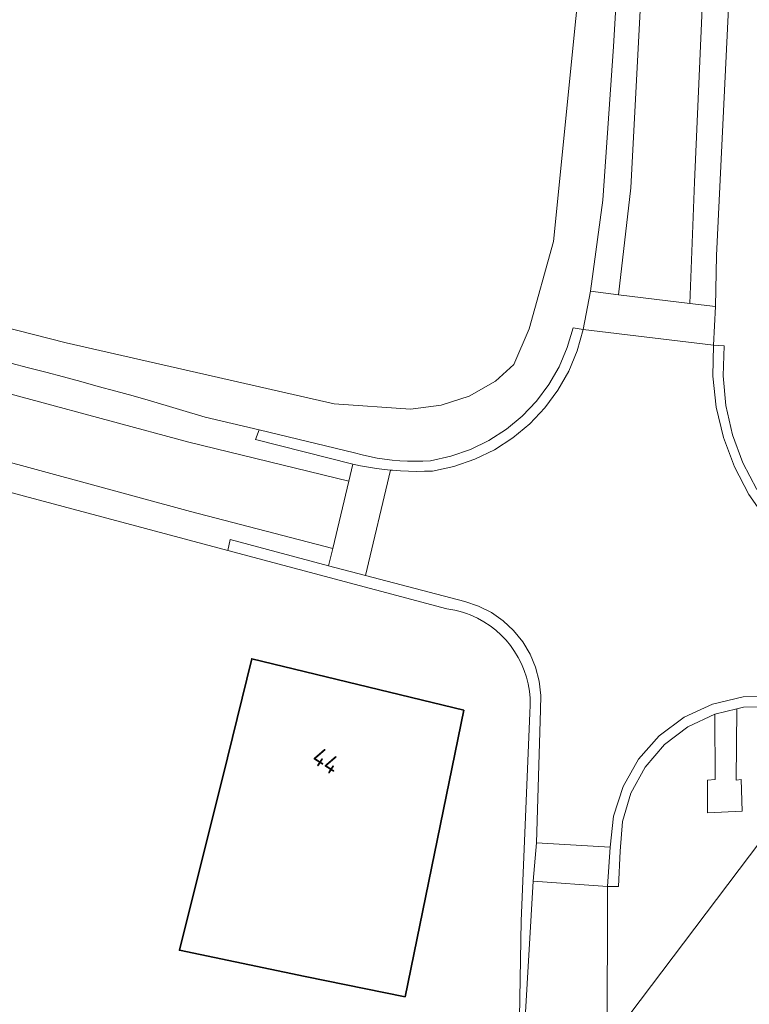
# Model space of a CAD drawing. Extents: x 184422 to 188298, y 343471 to 350189.
# Tile 265 of 513: x 187030 to 187066, y 346785 to 346833. Entities that reach past the tile are written whole.
import ezdxf
from ezdxf.enums import TextEntityAlignment as Align

# ---------------------------------------------------------------- set-up
doc = ezdxf.new("R2010")
doc.units = 0
for name, color, linetype, lineweight in [('B-WA-GR-BEPLANTING_CULTUUR_VASTE PLANTENVAK-GV', 252, 'Continuous', 18), ('B-WA-GR-HOUTWAL-GV', 252, 'Continuous', 13), ('B-WA-OG-TERREIN_CULTUURSCHEIDING-GV', 252, 'Continuous', 18), ('B-WA-OG-TERREIN_ERF-GV', 252, 'Continuous', 18), ('B-WA-VH-VERHARDING_ASFALT-GV', 252, 'Continuous', 18), ('B-WA-VH-VERHARDING_BETONSTRAATSTEEN-GV', 252, 'Continuous', 18), ('B-WA-VH-VERHARDING_OPEN-GV', 252, 'Continuous', 18), ('B-WE-OG-BEBOUWING-GV', 250, 'Continuous', 35), ('B-WE-OG-BEBOUWING-T18', 10, 'Continuous', 18)]:
    doc.layers.add(name, color=color, linetype=linetype, lineweight=lineweight)
doc.styles.add('NLCS-ISO-M500-T18', font='NLCS-ISO.ttf', dxfattribs={"height": 0.9})

msp = doc.modelspace()

# ---------------------------------------------------------------- linework, layer by layer
at = {"layer": 'B-WA-GR-BEPLANTING_CULTUUR_VASTE PLANTENVAK-GV', "flags": 128}
msp.add_lwpolyline([(187069.437, 346796.149), (187070.861, 346798.032), (187070.127, 346798.336), (187068.789, 346798.905), (187067.362, 346799.182), (187065.908, 346799.154), (187065.576, 346799.076), (187065.546, 346795.585), (187065.78, 346795.615), (187065.833, 346794.054), (187064.136, 346793.978), (187064.132, 346795.581), (187064.509, 346795.605), (187064.5, 346798.825), (187064.493, 346798.823), (187063.177, 346798.204), (187062.021, 346797.323), (187061.074, 346796.22), (187060.378, 346794.944), (187059.964, 346793.55), (187059.851, 346792.1), (187059.764, 346790.366), (187059.238, 346790.37), (187059.214, 346782.63)], close=True, dxfattribs=at)
msp.add_lwpolyline([(187069.437, 346796.149), (187070.861, 346798.032), (187070.127, 346798.336), (187068.789, 346798.905), (187067.362, 346799.182), (187065.908, 346799.154), (187065.576, 346799.076), (187065.546, 346795.585), (187065.78, 346795.615), (187065.833, 346794.054), (187064.136, 346793.978), (187064.132, 346795.581), (187064.509, 346795.605), (187064.5, 346798.825), (187064.493, 346798.823), (187063.177, 346798.204), (187062.021, 346797.323), (187061.074, 346796.22), (187060.378, 346794.944), (187059.964, 346793.55), (187059.851, 346792.1), (187059.764, 346790.366), (187059.238, 346790.37), (187059.214, 346782.63)], close=True, dxfattribs=at)
msp.add_lwpolyline([(187069.437, 346796.149), (187070.861, 346798.032), (187070.127, 346798.336), (187068.789, 346798.905), (187067.362, 346799.182), (187065.908, 346799.154), (187065.576, 346799.076), (187065.546, 346795.585), (187065.78, 346795.615), (187065.833, 346794.054), (187064.136, 346793.978), (187064.132, 346795.581), (187064.509, 346795.605), (187064.5, 346798.825), (187064.493, 346798.823), (187063.177, 346798.204), (187062.021, 346797.323), (187061.074, 346796.22), (187060.378, 346794.944), (187059.964, 346793.55), (187059.851, 346792.1), (187059.764, 346790.366), (187059.238, 346790.37), (187059.214, 346782.63)], close=True, dxfattribs=at)
at = {"layer": 'B-WA-GR-HOUTWAL-GV', "flags": 128}
msp.add_lwpolyline([(187069.437, 346796.149), (187059.214, 346782.63), (187059.166, 346781.46), (187059.727, 346781.474), (187060.592, 346770.857), (187061.331, 346761.77), (187061.248, 346757.271), (187060.748, 346752.564), (187059.54, 346748.565), (187058.54, 346746.544), (187058.207, 346744.295), (187076.226, 346703.979)], dxfattribs=at)
msp.add_lwpolyline([(187069.437, 346796.149), (187059.214, 346782.63), (187059.166, 346781.46), (187059.727, 346781.474), (187060.592, 346770.857), (187061.331, 346761.77), (187061.248, 346757.271), (187060.748, 346752.564), (187059.54, 346748.565), (187058.54, 346746.544), (187058.207, 346744.295), (187076.226, 346703.979)], dxfattribs=at)
msp.add_lwpolyline([(187069.437, 346796.149), (187059.214, 346782.63), (187059.166, 346781.46), (187059.727, 346781.474), (187060.592, 346770.857), (187061.331, 346761.77), (187061.248, 346757.271), (187060.748, 346752.564), (187059.54, 346748.565), (187058.54, 346746.544), (187058.207, 346744.295), (187076.226, 346703.979)], dxfattribs=at)
at = {"layer": 'B-WA-OG-TERREIN_CULTUURSCHEIDING-GV', "flags": 128}
for points in [[(187059.8, 346858.01), (187059.397, 346857.912), (187058.42, 346854.345), (187058.23, 346841.35), (187058.18, 346837.972), (187057.676, 346832.957), (187056.578, 346822.019), (187055.392, 346817.733), (187054.629, 346815.969), (187053.737, 346815.163), (187052.437, 346814.43), (187051.069, 346813.973), (187049.567, 346813.79), (187045.815, 346814.05), (187032.669, 346817.043), (187010.103, 346822.788), (187009.971, 346822.444), (187009.253, 346822.606), (187008.921, 346822.638), (187008.646, 346821.061), (187008.949, 346821.003), (187009.252, 346820.945)], [(187059.8, 346858.01), (187059.397, 346857.912), (187058.42, 346854.345), (187058.23, 346841.35), (187058.18, 346837.972), (187057.676, 346832.957), (187056.578, 346822.019), (187055.392, 346817.733), (187054.629, 346815.969), (187053.737, 346815.163), (187052.437, 346814.43), (187051.069, 346813.973), (187049.567, 346813.79), (187045.815, 346814.05), (187032.669, 346817.043), (187010.103, 346822.788), (187009.971, 346822.444), (187009.253, 346822.606), (187008.921, 346822.638), (187008.646, 346821.061), (187008.949, 346821.003), (187009.252, 346820.945)], [(187059.8, 346858.01), (187059.397, 346857.912), (187058.42, 346854.345), (187058.23, 346841.35), (187058.18, 346837.972), (187057.676, 346832.957), (187056.578, 346822.019), (187055.392, 346817.733), (187054.629, 346815.969), (187053.737, 346815.163), (187052.437, 346814.43), (187051.069, 346813.973), (187049.567, 346813.79), (187045.815, 346814.05), (187032.669, 346817.043), (187010.103, 346822.788), (187009.971, 346822.444), (187009.253, 346822.606), (187008.921, 346822.638), (187008.646, 346821.061), (187008.949, 346821.003), (187009.252, 346820.945)], [(187065.895, 346848.679), (187064.585, 346821.326), (187064.521, 346818.822), (187064.428, 346816.925), (187064.949, 346816.894), (187064.9, 346815.424), (187065.04, 346813.959), (187065.367, 346812.524), (187065.874, 346811.143), (187066.554, 346809.838)], [(187065.895, 346848.679), (187064.585, 346821.326), (187064.521, 346818.822), (187064.428, 346816.925), (187064.949, 346816.894), (187064.9, 346815.424), (187065.04, 346813.959), (187065.367, 346812.524), (187065.874, 346811.143), (187066.554, 346809.838)], [(187065.895, 346848.679), (187064.585, 346821.326), (187064.521, 346818.822), (187064.428, 346816.925), (187064.949, 346816.894), (187064.9, 346815.424), (187065.04, 346813.959), (187065.367, 346812.524), (187065.874, 346811.143), (187066.554, 346809.838)], [(187036.819, 346814.201), (187039.495, 346813.394), (187042.136, 346812.767), (187046.826, 346811.645), (187047.189, 346811.546), (187047.556, 346811.46), (187047.926, 346811.387), (187048.299, 346811.328), (187048.673, 346811.282), (187049.049, 346811.25), (187049.425, 346811.231), (187049.802, 346811.226), (187050.179, 346811.234), (187050.556, 346811.256), (187051.547, 346811.471), (187052.505, 346811.803), (187053.417, 346812.246), (187054.27, 346812.795), (187055.052, 346813.442), (187055.75, 346814.177), (187056.357, 346814.99), (187056.862, 346815.869), (187057.259, 346816.803), (187057.541, 346817.777), (187058.031, 346817.688), (187058.397, 346819.566), (187059.004, 346824.034), (187059.518, 346831.572), (187060.086, 346841.099)], [(187036.819, 346814.201), (187039.495, 346813.394), (187042.136, 346812.767), (187046.826, 346811.645), (187047.189, 346811.546), (187047.556, 346811.46), (187047.926, 346811.387), (187048.299, 346811.328), (187048.673, 346811.282), (187049.049, 346811.25), (187049.425, 346811.231), (187049.802, 346811.226), (187050.179, 346811.234), (187050.556, 346811.256), (187051.547, 346811.471), (187052.505, 346811.803), (187053.417, 346812.246), (187054.27, 346812.795), (187055.052, 346813.442), (187055.75, 346814.177), (187056.357, 346814.99), (187056.862, 346815.869), (187057.259, 346816.803), (187057.541, 346817.777), (187058.031, 346817.688), (187058.397, 346819.566), (187059.004, 346824.034), (187059.518, 346831.572), (187060.086, 346841.099)], [(187036.819, 346814.201), (187039.495, 346813.394), (187042.136, 346812.767), (187046.826, 346811.645), (187047.189, 346811.546), (187047.556, 346811.46), (187047.926, 346811.387), (187048.299, 346811.328), (187048.673, 346811.282), (187049.049, 346811.25), (187049.425, 346811.231), (187049.802, 346811.226), (187050.179, 346811.234), (187050.556, 346811.256), (187051.547, 346811.471), (187052.505, 346811.803), (187053.417, 346812.246), (187054.27, 346812.795), (187055.052, 346813.442), (187055.75, 346814.177), (187056.357, 346814.99), (187056.862, 346815.869), (187057.259, 346816.803), (187057.541, 346817.777), (187058.031, 346817.688), (187058.397, 346819.566), (187059.004, 346824.034), (187059.518, 346831.572), (187060.086, 346841.099)]]:
    msp.add_lwpolyline(points, dxfattribs=at)
at = {"layer": 'B-WA-OG-TERREIN_CULTUURSCHEIDING-GV'}
msp.add_lwpolyline([(187009.252, 346820.945, -0.015153), (187036.819, 346814.201)], format="xyb", dxfattribs=at)
msp.add_lwpolyline([(187009.252, 346820.945, -0.015153), (187036.819, 346814.201)], format="xyb", dxfattribs=at)
msp.add_lwpolyline([(187009.252, 346820.945, -0.015153), (187036.819, 346814.201)], format="xyb", dxfattribs=at)
at = {"layer": 'B-WA-OG-TERREIN_ERF-GV', "flags": 128}
for points in [[(186993.648, 346837.37), (186995.584, 346825.51), (187003.987, 346824.375), (187003.857, 346823.832), (187004.425, 346823.697), (187004.794, 346823.308), (187008.921, 346822.638), (187009.253, 346822.606), (187009.971, 346822.444), (187010.103, 346822.788), (187032.669, 346817.043), (187045.815, 346814.05), (187049.567, 346813.79), (187051.069, 346813.973), (187052.437, 346814.43), (187053.737, 346815.163), (187054.629, 346815.969), (187055.392, 346817.733), (187056.578, 346822.019), (187057.676, 346832.957)], [(186993.648, 346837.37), (186995.584, 346825.51), (187003.987, 346824.375), (187003.857, 346823.832), (187004.425, 346823.697), (187004.794, 346823.308), (187008.921, 346822.638), (187009.253, 346822.606), (187009.971, 346822.444), (187010.103, 346822.788), (187032.669, 346817.043), (187045.815, 346814.05), (187049.567, 346813.79), (187051.069, 346813.973), (187052.437, 346814.43), (187053.737, 346815.163), (187054.629, 346815.969), (187055.392, 346817.733), (187056.578, 346822.019), (187057.676, 346832.957)], [(186993.648, 346837.37), (186995.584, 346825.51), (187003.987, 346824.375), (187003.857, 346823.832), (187004.425, 346823.697), (187004.794, 346823.308), (187008.921, 346822.638), (187009.253, 346822.606), (187009.971, 346822.444), (187010.103, 346822.788), (187032.669, 346817.043), (187045.815, 346814.05), (187049.567, 346813.79), (187051.069, 346813.973), (187052.437, 346814.43), (187053.737, 346815.163), (187054.629, 346815.969), (187055.392, 346817.733), (187056.578, 346822.019), (187057.676, 346832.957)], [(187051.354, 346803.99), (187040.614, 346806.852), (187030.633, 346809.512), (187029.485, 346809.818)], [(187051.354, 346803.99), (187040.614, 346806.852), (187030.633, 346809.512), (187029.485, 346809.818)], [(187051.354, 346803.99), (187040.614, 346806.852), (187030.633, 346809.512), (187029.485, 346809.818)], [(187054.995, 346778.174), (187055.193, 346783.918), (187054.919, 346783.94), (187054.997, 346788.655), (187055.42, 346798.884)], [(187054.995, 346778.174), (187055.193, 346783.918), (187054.919, 346783.94), (187054.997, 346788.655), (187055.42, 346798.884)], [(187054.995, 346778.174), (187055.193, 346783.918), (187054.919, 346783.94), (187054.997, 346788.655), (187055.42, 346798.884)]]:
    msp.add_lwpolyline(points, dxfattribs=at)
at = {"layer": 'B-WA-OG-TERREIN_ERF-GV'}
for points in [[(187052.856, 346803.524, 0.084059), (187051.354, 346803.99)], [(187052.856, 346803.524, 0.084059), (187051.354, 346803.99)], [(187052.856, 346803.524, 0.084059), (187051.354, 346803.99)], [(187055.42, 346798.884, 0.308172), (187052.856, 346803.524)], [(187055.42, 346798.884, 0.308172), (187052.856, 346803.524)], [(187055.42, 346798.884, 0.308172), (187052.856, 346803.524)]]:
    msp.add_lwpolyline(points, format="xyb", dxfattribs=at)
at = {"layer": 'B-WA-OG-TERREIN_ERF-GV', "flags": 128}
msp.add_lwpolyline([(187044.406, 346785.951), (187038.235, 346787.236), (187040.597, 346796.675), (187041.776, 346801.534), (187052.179, 346799.01), (187049.305, 346784.95)], close=True, dxfattribs=at)
msp.add_lwpolyline([(187044.406, 346785.951), (187038.235, 346787.236), (187040.597, 346796.675), (187041.776, 346801.534), (187052.179, 346799.01), (187049.305, 346784.95)], close=True, dxfattribs=at)
msp.add_lwpolyline([(187044.406, 346785.951), (187038.235, 346787.236), (187040.597, 346796.675), (187041.776, 346801.534), (187052.179, 346799.01), (187049.305, 346784.95)], close=True, dxfattribs=at)
at = {"layer": 'B-WA-VH-VERHARDING_ASFALT-GV', "flags": 128}
for points in [[(187064.454, 346846.474), (187063.495, 346824.922), (187063.261, 346818.975), (187064.521, 346818.822), (187064.585, 346821.326), (187065.895, 346848.679)], [(187064.454, 346846.474), (187063.495, 346824.922), (187063.261, 346818.975), (187064.521, 346818.822), (187064.585, 346821.326), (187065.895, 346848.679)], [(187064.454, 346846.474), (187063.495, 346824.922), (187063.261, 346818.975), (187064.521, 346818.822), (187064.585, 346821.326), (187065.895, 346848.679)], [(187060.086, 346841.099), (187059.518, 346831.572), (187059.004, 346824.034), (187058.397, 346819.566), (187059.772, 346819.398), (187060.382, 346824.641), (187061.53, 346846.705)], [(187060.086, 346841.099), (187059.518, 346831.572), (187059.004, 346824.034), (187058.397, 346819.566), (187059.772, 346819.398), (187060.382, 346824.641), (187061.53, 346846.705)], [(187060.086, 346841.099), (187059.518, 346831.572), (187059.004, 346824.034), (187058.397, 346819.566), (187059.772, 346819.398), (187060.382, 346824.641), (187061.53, 346846.705)], [(187061.53, 346846.705), (187060.382, 346824.641), (187059.772, 346819.398), (187063.261, 346818.975), (187063.495, 346824.922), (187064.454, 346846.474)], [(187061.53, 346846.705), (187060.382, 346824.641), (187059.772, 346819.398), (187063.261, 346818.975), (187063.495, 346824.922), (187064.454, 346846.474)], [(187061.53, 346846.705), (187060.382, 346824.641), (187059.772, 346819.398), (187063.261, 346818.975), (187063.495, 346824.922), (187064.454, 346846.474)], [(186988.228, 346822.877), (186987.81, 346819.721), (186997.834, 346818.248), (187007.682, 346816.551), (187016.485, 346814.606), (187024.154, 346812.731), (187038.776, 346808.77), (187045.752, 346806.951), (187046.537, 346810.244)], [(186988.228, 346822.877), (186987.81, 346819.721), (186997.834, 346818.248), (187007.682, 346816.551), (187016.485, 346814.606), (187024.154, 346812.731), (187038.776, 346808.77), (187045.752, 346806.951), (187046.537, 346810.244)], [(186988.228, 346822.877), (186987.81, 346819.721), (186997.834, 346818.248), (187007.682, 346816.551), (187016.485, 346814.606), (187024.154, 346812.731), (187038.776, 346808.77), (187045.752, 346806.951), (187046.537, 346810.244)], [(187029.411, 346809.838), (187029.485, 346809.818), (187030.633, 346809.512), (187040.614, 346806.852), (187040.718, 346807.381), (187045.548, 346806.093), (187045.752, 346806.951), (187038.776, 346808.77), (187024.154, 346812.731), (187016.485, 346814.606), (187007.682, 346816.551), (186997.834, 346818.248), (186987.81, 346819.721)], [(187029.411, 346809.838), (187029.485, 346809.818), (187030.633, 346809.512), (187040.614, 346806.852), (187040.718, 346807.381), (187045.548, 346806.093), (187045.752, 346806.951), (187038.776, 346808.77), (187024.154, 346812.731), (187016.485, 346814.606), (187007.682, 346816.551), (186997.834, 346818.248), (186987.81, 346819.721)], [(187029.411, 346809.838), (187029.485, 346809.818), (187030.633, 346809.512), (187040.614, 346806.852), (187040.718, 346807.381), (187045.548, 346806.093), (187045.752, 346806.951), (187038.776, 346808.77), (187024.154, 346812.731), (187016.485, 346814.606), (187007.682, 346816.551), (186997.834, 346818.248), (186987.81, 346819.721)], [(187046.537, 346810.244), (187038.686, 346812.165), (187027.048, 346815.313), (187009.084, 346819.627)], [(187009.084, 346819.627), (187027.048, 346815.313), (187038.686, 346812.165), (187046.537, 346810.244), (187046.737, 346811.087), (187041.96, 346812.303)], [(187046.537, 346810.244), (187038.686, 346812.165), (187027.048, 346815.313), (187009.084, 346819.627)], [(187009.084, 346819.627), (187027.048, 346815.313), (187038.686, 346812.165), (187046.537, 346810.244), (187046.737, 346811.087), (187041.96, 346812.303)], [(187046.537, 346810.244), (187038.686, 346812.165), (187027.048, 346815.313), (187009.084, 346819.627)], [(187009.084, 346819.627), (187027.048, 346815.313), (187038.686, 346812.165), (187046.537, 346810.244), (187046.737, 346811.087), (187041.96, 346812.303)], [(187067.042, 346808.345), (187066.168, 346809.6), (187065.456, 346810.954), (187064.92, 346812.387), (187064.567, 346813.875), (187064.402, 346815.396), (187064.428, 346816.925), (187058.031, 346817.688), (187057.741, 346816.65), (187057.329, 346815.655), (187056.799, 346814.717), (187056.16, 346813.85), (187055.421, 346813.067), (187054.593, 346812.378), (187053.688, 346811.794), (187052.719, 346811.324), (187051.7, 346810.974), (187050.646, 346810.75), (187050.253, 346810.736), (187049.859, 346810.733), (187049.466, 346810.74), (187049.073, 346810.758), (187048.68, 346810.787), (187048.591, 346810.795), (187047.361, 346805.616), (187052.237, 346804.341), (187052.904, 346804.117), (187053.533, 346803.801), (187054.112, 346803.399), (187054.627, 346802.92), (187055.07, 346802.372), (187055.43, 346801.767), (187055.702, 346801.118), (187055.879, 346800.436), (187055.958, 346799.737), (187055.937, 346799.033), (187055.755, 346792.501), (187059.354, 346792.295), (187059.52, 346793.818), (187059.993, 346795.276), (187060.753, 346796.606), (187061.769, 346797.753), (187062.997, 346798.669), (187064.387, 346799.316), (187065.879, 346799.665), (187067.411, 346799.702)], [(187067.042, 346808.345), (187066.168, 346809.6), (187065.456, 346810.954), (187064.92, 346812.387), (187064.567, 346813.875), (187064.402, 346815.396), (187064.428, 346816.925), (187058.031, 346817.688), (187057.741, 346816.65), (187057.329, 346815.655), (187056.799, 346814.717), (187056.16, 346813.85), (187055.421, 346813.067), (187054.593, 346812.378), (187053.688, 346811.794), (187052.719, 346811.324), (187051.7, 346810.974), (187050.646, 346810.75), (187050.253, 346810.736), (187049.859, 346810.733), (187049.466, 346810.74), (187049.073, 346810.758), (187048.68, 346810.787), (187048.591, 346810.795), (187047.361, 346805.616), (187052.237, 346804.341), (187052.904, 346804.117), (187053.533, 346803.801), (187054.112, 346803.399), (187054.627, 346802.92), (187055.07, 346802.372), (187055.43, 346801.767), (187055.702, 346801.118), (187055.879, 346800.436), (187055.958, 346799.737), (187055.937, 346799.033), (187055.755, 346792.501), (187059.354, 346792.295), (187059.52, 346793.818), (187059.993, 346795.276), (187060.753, 346796.606), (187061.769, 346797.753), (187062.997, 346798.669), (187064.387, 346799.316), (187065.879, 346799.665), (187067.411, 346799.702)], [(187067.042, 346808.345), (187066.168, 346809.6), (187065.456, 346810.954), (187064.92, 346812.387), (187064.567, 346813.875), (187064.402, 346815.396), (187064.428, 346816.925), (187058.031, 346817.688), (187057.741, 346816.65), (187057.329, 346815.655), (187056.799, 346814.717), (187056.16, 346813.85), (187055.421, 346813.067), (187054.593, 346812.378), (187053.688, 346811.794), (187052.719, 346811.324), (187051.7, 346810.974), (187050.646, 346810.75), (187050.253, 346810.736), (187049.859, 346810.733), (187049.466, 346810.74), (187049.073, 346810.758), (187048.68, 346810.787), (187048.591, 346810.795), (187047.361, 346805.616), (187052.237, 346804.341), (187052.904, 346804.117), (187053.533, 346803.801), (187054.112, 346803.399), (187054.627, 346802.92), (187055.07, 346802.372), (187055.43, 346801.767), (187055.702, 346801.118), (187055.879, 346800.436), (187055.958, 346799.737), (187055.937, 346799.033), (187055.755, 346792.501), (187059.354, 346792.295), (187059.52, 346793.818), (187059.993, 346795.276), (187060.753, 346796.606), (187061.769, 346797.753), (187062.997, 346798.669), (187064.387, 346799.316), (187065.879, 346799.665), (187067.411, 346799.702)], [(187041.96, 346812.303), (187042.136, 346812.767), (187039.495, 346813.394), (187036.819, 346814.201)], [(187041.96, 346812.303), (187042.136, 346812.767), (187039.495, 346813.394), (187036.819, 346814.201)], [(187041.96, 346812.303), (187042.136, 346812.767), (187039.495, 346813.394), (187036.819, 346814.201)], [(187059.166, 346781.46), (187059.214, 346782.63), (187059.238, 346790.37), (187055.591, 346790.622), (187055.193, 346783.918), (187054.995, 346778.174)], [(187059.166, 346781.46), (187059.214, 346782.63), (187059.238, 346790.37), (187055.591, 346790.622), (187055.193, 346783.918), (187054.995, 346778.174)], [(187059.166, 346781.46), (187059.214, 346782.63), (187059.238, 346790.37), (187055.591, 346790.622), (187055.193, 346783.918), (187054.995, 346778.174)]]:
    msp.add_lwpolyline(points, dxfattribs=at)
at = {"layer": 'B-WA-VH-VERHARDING_ASFALT-GV'}
msp.add_lwpolyline([(187036.819, 346814.201, 0.015153), (187009.252, 346820.945)], format="xyb", dxfattribs=at)
msp.add_lwpolyline([(187036.819, 346814.201, 0.015153), (187009.252, 346820.945)], format="xyb", dxfattribs=at)
msp.add_lwpolyline([(187036.819, 346814.201, 0.015153), (187009.252, 346820.945)], format="xyb", dxfattribs=at)
at = {"layer": 'B-WA-VH-VERHARDING_ASFALT-GV', "flags": 128}
for points in [[(187064.521, 346818.822), (187063.261, 346818.975), (187059.772, 346819.398), (187058.397, 346819.566), (187058.031, 346817.688), (187064.428, 346816.925)], [(187064.521, 346818.822), (187063.261, 346818.975), (187059.772, 346819.398), (187058.397, 346819.566), (187058.031, 346817.688), (187064.428, 346816.925)], [(187064.521, 346818.822), (187063.261, 346818.975), (187059.772, 346819.398), (187058.397, 346819.566), (187058.031, 346817.688), (187064.428, 346816.925)], [(187048.591, 346810.795), (187048.289, 346810.826), (187047.898, 346810.875), (187047.51, 346810.936), (187047.122, 346811.006), (187046.737, 346811.087), (187046.537, 346810.244), (187045.752, 346806.951), (187045.548, 346806.093), (187047.361, 346805.616)], [(187048.591, 346810.795), (187048.289, 346810.826), (187047.898, 346810.875), (187047.51, 346810.936), (187047.122, 346811.006), (187046.737, 346811.087), (187046.537, 346810.244), (187045.752, 346806.951), (187045.548, 346806.093), (187047.361, 346805.616)], [(187048.591, 346810.795), (187048.289, 346810.826), (187047.898, 346810.875), (187047.51, 346810.936), (187047.122, 346811.006), (187046.737, 346811.087), (187046.537, 346810.244), (187045.752, 346806.951), (187045.548, 346806.093), (187047.361, 346805.616)], [(187059.354, 346792.295), (187055.755, 346792.501), (187055.591, 346790.622), (187059.238, 346790.37)], [(187059.354, 346792.295), (187055.755, 346792.501), (187055.591, 346790.622), (187059.238, 346790.37)], [(187059.354, 346792.295), (187055.755, 346792.501), (187055.591, 346790.622), (187059.238, 346790.37)]]:
    msp.add_lwpolyline(points, close=True, dxfattribs=at)
at = {"layer": 'B-WA-VH-VERHARDING_BETONSTRAATSTEEN-GV', "flags": 128}
msp.add_lwpolyline([(187052.719, 346811.324), (187053.688, 346811.794), (187054.593, 346812.378), (187055.421, 346813.067), (187056.16, 346813.85), (187056.799, 346814.717), (187057.329, 346815.655), (187057.741, 346816.65), (187058.031, 346817.688), (187057.541, 346817.777), (187057.259, 346816.803), (187056.862, 346815.869), (187056.357, 346814.99), (187055.75, 346814.177), (187055.052, 346813.442), (187054.27, 346812.795), (187053.417, 346812.246), (187052.505, 346811.803), (187051.547, 346811.471), (187050.556, 346811.256), (187050.179, 346811.234), (187049.802, 346811.226), (187049.425, 346811.231), (187049.049, 346811.25), (187048.673, 346811.282), (187048.299, 346811.328), (187047.926, 346811.387), (187047.556, 346811.46), (187047.189, 346811.546), (187046.826, 346811.645), (187042.136, 346812.767), (187041.96, 346812.303), (187046.737, 346811.087), (187047.122, 346811.006), (187047.51, 346810.936), (187047.898, 346810.875), (187048.289, 346810.826), (187048.591, 346810.795), (187048.68, 346810.787), (187049.073, 346810.758), (187049.466, 346810.74), (187049.859, 346810.733), (187050.253, 346810.736), (187050.646, 346810.75), (187051.7, 346810.974)], close=True, dxfattribs=at)
msp.add_lwpolyline([(187052.719, 346811.324), (187053.688, 346811.794), (187054.593, 346812.378), (187055.421, 346813.067), (187056.16, 346813.85), (187056.799, 346814.717), (187057.329, 346815.655), (187057.741, 346816.65), (187058.031, 346817.688), (187057.541, 346817.777), (187057.259, 346816.803), (187056.862, 346815.869), (187056.357, 346814.99), (187055.75, 346814.177), (187055.052, 346813.442), (187054.27, 346812.795), (187053.417, 346812.246), (187052.505, 346811.803), (187051.547, 346811.471), (187050.556, 346811.256), (187050.179, 346811.234), (187049.802, 346811.226), (187049.425, 346811.231), (187049.049, 346811.25), (187048.673, 346811.282), (187048.299, 346811.328), (187047.926, 346811.387), (187047.556, 346811.46), (187047.189, 346811.546), (187046.826, 346811.645), (187042.136, 346812.767), (187041.96, 346812.303), (187046.737, 346811.087), (187047.122, 346811.006), (187047.51, 346810.936), (187047.898, 346810.875), (187048.289, 346810.826), (187048.591, 346810.795), (187048.68, 346810.787), (187049.073, 346810.758), (187049.466, 346810.74), (187049.859, 346810.733), (187050.253, 346810.736), (187050.646, 346810.75), (187051.7, 346810.974)], close=True, dxfattribs=at)
msp.add_lwpolyline([(187052.719, 346811.324), (187053.688, 346811.794), (187054.593, 346812.378), (187055.421, 346813.067), (187056.16, 346813.85), (187056.799, 346814.717), (187057.329, 346815.655), (187057.741, 346816.65), (187058.031, 346817.688), (187057.541, 346817.777), (187057.259, 346816.803), (187056.862, 346815.869), (187056.357, 346814.99), (187055.75, 346814.177), (187055.052, 346813.442), (187054.27, 346812.795), (187053.417, 346812.246), (187052.505, 346811.803), (187051.547, 346811.471), (187050.556, 346811.256), (187050.179, 346811.234), (187049.802, 346811.226), (187049.425, 346811.231), (187049.049, 346811.25), (187048.673, 346811.282), (187048.299, 346811.328), (187047.926, 346811.387), (187047.556, 346811.46), (187047.189, 346811.546), (187046.826, 346811.645), (187042.136, 346812.767), (187041.96, 346812.303), (187046.737, 346811.087), (187047.122, 346811.006), (187047.51, 346810.936), (187047.898, 346810.875), (187048.289, 346810.826), (187048.591, 346810.795), (187048.68, 346810.787), (187049.073, 346810.758), (187049.466, 346810.74), (187049.859, 346810.733), (187050.253, 346810.736), (187050.646, 346810.75), (187051.7, 346810.974)], close=True, dxfattribs=at)
for points in [[(187066.554, 346809.838), (187065.874, 346811.143), (187065.367, 346812.524), (187065.04, 346813.959), (187064.9, 346815.424), (187064.949, 346816.894), (187064.428, 346816.925), (187064.402, 346815.396), (187064.567, 346813.875), (187064.92, 346812.387), (187065.456, 346810.954), (187066.168, 346809.6), (187067.042, 346808.345)], [(187066.554, 346809.838), (187065.874, 346811.143), (187065.367, 346812.524), (187065.04, 346813.959), (187064.9, 346815.424), (187064.949, 346816.894), (187064.428, 346816.925), (187064.402, 346815.396), (187064.567, 346813.875), (187064.92, 346812.387), (187065.456, 346810.954), (187066.168, 346809.6), (187067.042, 346808.345)], [(187066.554, 346809.838), (187065.874, 346811.143), (187065.367, 346812.524), (187065.04, 346813.959), (187064.9, 346815.424), (187064.949, 346816.894), (187064.428, 346816.925), (187064.402, 346815.396), (187064.567, 346813.875), (187064.92, 346812.387), (187065.456, 346810.954), (187066.168, 346809.6), (187067.042, 346808.345)], [(187047.361, 346805.616), (187045.548, 346806.093), (187040.718, 346807.381), (187040.614, 346806.852), (187051.354, 346803.99)], [(187047.361, 346805.616), (187045.548, 346806.093), (187040.718, 346807.381), (187040.614, 346806.852), (187051.354, 346803.99)], [(187047.361, 346805.616), (187045.548, 346806.093), (187040.718, 346807.381), (187040.614, 346806.852), (187051.354, 346803.99)], [(187055.42, 346798.884), (187054.997, 346788.655), (187054.919, 346783.94), (187055.193, 346783.918), (187055.591, 346790.622), (187055.755, 346792.501), (187055.937, 346799.033), (187055.958, 346799.737), (187055.879, 346800.436), (187055.702, 346801.118), (187055.43, 346801.767), (187055.07, 346802.372), (187054.627, 346802.92), (187054.112, 346803.399), (187053.533, 346803.801), (187052.904, 346804.117), (187052.237, 346804.341), (187047.361, 346805.616)], [(187055.42, 346798.884), (187054.997, 346788.655), (187054.919, 346783.94), (187055.193, 346783.918), (187055.591, 346790.622), (187055.755, 346792.501), (187055.937, 346799.033), (187055.958, 346799.737), (187055.879, 346800.436), (187055.702, 346801.118), (187055.43, 346801.767), (187055.07, 346802.372), (187054.627, 346802.92), (187054.112, 346803.399), (187053.533, 346803.801), (187052.904, 346804.117), (187052.237, 346804.341), (187047.361, 346805.616)], [(187055.42, 346798.884), (187054.997, 346788.655), (187054.919, 346783.94), (187055.193, 346783.918), (187055.591, 346790.622), (187055.755, 346792.501), (187055.937, 346799.033), (187055.958, 346799.737), (187055.879, 346800.436), (187055.702, 346801.118), (187055.43, 346801.767), (187055.07, 346802.372), (187054.627, 346802.92), (187054.112, 346803.399), (187053.533, 346803.801), (187052.904, 346804.117), (187052.237, 346804.341), (187047.361, 346805.616)], [(187067.411, 346799.702), (187065.879, 346799.665), (187064.387, 346799.316), (187062.997, 346798.669), (187061.769, 346797.753), (187060.753, 346796.606), (187059.993, 346795.276), (187059.52, 346793.818), (187059.354, 346792.295), (187059.238, 346790.37), (187059.764, 346790.366), (187059.851, 346792.1), (187059.964, 346793.55), (187060.378, 346794.944), (187061.074, 346796.22), (187062.021, 346797.323), (187063.177, 346798.204), (187064.493, 346798.823), (187064.5, 346798.825), (187065.576, 346799.076), (187065.908, 346799.154), (187067.362, 346799.182)], [(187067.411, 346799.702), (187065.879, 346799.665), (187064.387, 346799.316), (187062.997, 346798.669), (187061.769, 346797.753), (187060.753, 346796.606), (187059.993, 346795.276), (187059.52, 346793.818), (187059.354, 346792.295), (187059.238, 346790.37), (187059.764, 346790.366), (187059.851, 346792.1), (187059.964, 346793.55), (187060.378, 346794.944), (187061.074, 346796.22), (187062.021, 346797.323), (187063.177, 346798.204), (187064.493, 346798.823), (187064.5, 346798.825), (187065.576, 346799.076), (187065.908, 346799.154), (187067.362, 346799.182)], [(187067.411, 346799.702), (187065.879, 346799.665), (187064.387, 346799.316), (187062.997, 346798.669), (187061.769, 346797.753), (187060.753, 346796.606), (187059.993, 346795.276), (187059.52, 346793.818), (187059.354, 346792.295), (187059.238, 346790.37), (187059.764, 346790.366), (187059.851, 346792.1), (187059.964, 346793.55), (187060.378, 346794.944), (187061.074, 346796.22), (187062.021, 346797.323), (187063.177, 346798.204), (187064.493, 346798.823), (187064.5, 346798.825), (187065.576, 346799.076), (187065.908, 346799.154), (187067.362, 346799.182)]]:
    msp.add_lwpolyline(points, dxfattribs=at)
at = {"layer": 'B-WA-VH-VERHARDING_BETONSTRAATSTEEN-GV'}
for points in [[(187051.354, 346803.99, -0.084059), (187052.856, 346803.524)], [(187051.354, 346803.99, -0.084059), (187052.856, 346803.524)], [(187051.354, 346803.99, -0.084059), (187052.856, 346803.524)], [(187052.856, 346803.524, -0.308172), (187055.42, 346798.884)], [(187052.856, 346803.524, -0.308172), (187055.42, 346798.884)], [(187052.856, 346803.524, -0.308172), (187055.42, 346798.884)]]:
    msp.add_lwpolyline(points, format="xyb", dxfattribs=at)
at = {"layer": 'B-WA-VH-VERHARDING_OPEN-GV', "flags": 128}
msp.add_lwpolyline([(187065.576, 346799.076), (187064.5, 346798.825), (187064.509, 346795.605), (187064.132, 346795.581), (187064.136, 346793.978), (187065.833, 346794.054), (187065.78, 346795.615), (187065.546, 346795.585)], close=True, dxfattribs=at)
msp.add_lwpolyline([(187065.576, 346799.076), (187064.5, 346798.825), (187064.509, 346795.605), (187064.132, 346795.581), (187064.136, 346793.978), (187065.833, 346794.054), (187065.78, 346795.615), (187065.546, 346795.585)], close=True, dxfattribs=at)
msp.add_lwpolyline([(187065.576, 346799.076), (187064.5, 346798.825), (187064.509, 346795.605), (187064.132, 346795.581), (187064.136, 346793.978), (187065.833, 346794.054), (187065.78, 346795.615), (187065.546, 346795.585)], close=True, dxfattribs=at)
at = {"layer": 'B-WE-OG-BEBOUWING-GV', "flags": 128}
msp.add_lwpolyline([(187040.597, 346796.675), (187038.235, 346787.236), (187044.406, 346785.951), (187049.305, 346784.95), (187052.179, 346799.01), (187041.776, 346801.534)], close=True, dxfattribs=at)
msp.add_lwpolyline([(187040.597, 346796.675), (187038.235, 346787.236), (187044.406, 346785.951), (187049.305, 346784.95), (187052.179, 346799.01), (187041.776, 346801.534)], close=True, dxfattribs=at)
msp.add_lwpolyline([(187040.597, 346796.675), (187038.235, 346787.236), (187044.406, 346785.951), (187049.305, 346784.95), (187052.179, 346799.01), (187041.776, 346801.534)], close=True, dxfattribs=at)

# ---------------------------------------------------------------- texts
at = {"layer": 'B-WE-OG-BEBOUWING-T18', "style": 'NLCS-ISO-M500-T18'}
msp.add_text('44', height=0.9, rotation=327.1, dxfattribs=at).set_placement((187045.43, 346796.531), align=Align.MIDDLE)
msp.add_text('44', height=0.9, rotation=327.1, dxfattribs=at).set_placement((187045.43, 346796.531), align=Align.MIDDLE)
msp.add_text('44', height=0.9, rotation=327.1, dxfattribs=at).set_placement((187045.43, 346796.531), align=Align.MIDDLE)

doc.saveas('drawing.dxf')
